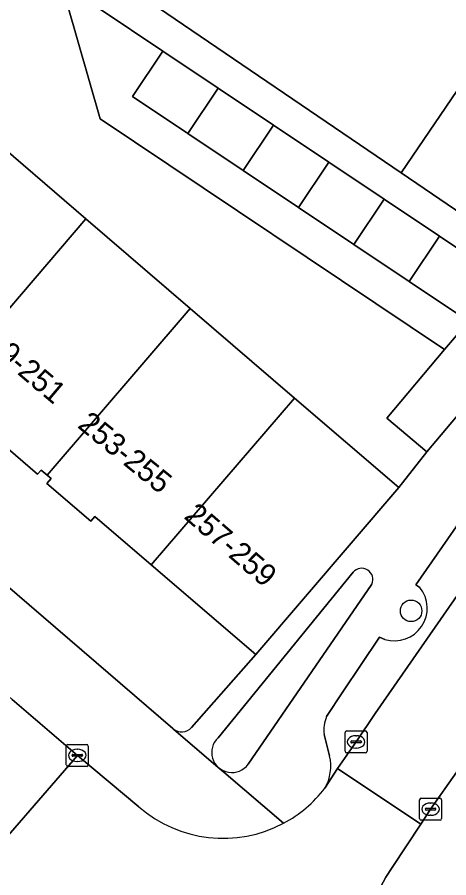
# Model space of a CAD drawing. Extents: x 159279 to 160377, y 384531 to 385888.
# Drawn here: x 159788.21 to 159807.85, y 384792.89 to 384832.05 of the extents above; entities that cross this region are included whole.
import ezdxf

# ---------------------------------------------------------------- set-up
doc = ezdxf.new("R2010")
doc.units = 0
for name, color, linetype in [('IMGEO_Boom', 7, 'Continuous'), ('IMGEO_Erf', 7, 'Continuous'), ('IMGEO_Groenvoorziening', 7, 'Continuous'), ('IMGEO_Kolk', 7, 'Continuous'), ('IMGEO_Muur', 7, 'Continuous'), ('IMGEO_Pand', 7, 'Continuous'), ('IMGEO_Pand_nummerreeks', 7, 'Continuous'), ('IMGEO_Parkeervlak_open', 7, 'Continuous'), ('IMGEO_Rijbaan_lokaal_open', 7, 'Continuous'), ('IMGEO_Voetpad_open', 7, 'Continuous')]:
    doc.layers.add(name, color=color, linetype=linetype)

msp = doc.modelspace()

# ---------------------------------------------------------------- linework, layer by layer
at = {"layer": 'IMGEO_Boom'}
msp.add_circle((159806.138, 384805.037), 0.489, dxfattribs=at)
at = {"layer": 'IMGEO_Erf'}
for points in [[(159742.931, 384859.44), (159746.181, 384856.654), (159748.633, 384859.528), (159753.378, 384855.455), (159758.124, 384851.381), (159762.869, 384847.308), (159767.614, 384843.234), (159772.36, 384839.161), (159777.105, 384835.088), (159781.85, 384831.014), (159786.596, 384826.941), (159791.341, 384822.867), (159796.086, 384818.794), (159800.832, 384814.72), (159805.577, 384810.647), (159806.847, 384812.273), (159805.031, 384813.807), (159807.664, 384816.923), (159791.986, 384827.427), (159790.488, 384832.649), (159791.894, 384837.118), (159756.778, 384866.583)], [(159739.807, 384847.441), (159795.301, 384799.677)], [(159794.261, 384832.725), (159805.685, 384824.958), (159808.752, 384829.467), (159811.746, 384833.869)], [(159796.151, 384799.731), (159799.069, 384803.054), (159794.315, 384807.129), (159791.74, 384809.337), (159791.556, 384809.123), (159789.564, 384810.83), (159789.755, 384811.052), (159789.574, 384811.207), (159789.298, 384811.444), (159789.132, 384811.251), (159787.116, 384812.979)]]:
    msp.add_lwpolyline(points, dxfattribs=at)
msp.add_arc((159795.698, 384800.14), 0.61, 229.3365, 317.9336, dxfattribs=at)
at = {"layer": 'IMGEO_Groenvoorziening'}
for points in [[(159803.5, 384806.793), (159797.354, 384799.265)], [(159798.723, 384798.056), (159804.349, 384806.254)]]:
    msp.add_lwpolyline(points, dxfattribs=at)
for centre, radius, start, end in [((159803.889, 384806.467), 0.507, 335.1662, 140.0138), ((159797.982, 384798.596), 0.917, 133.1791, 323.9238)]:
    msp.add_arc(centre, radius, start, end, dxfattribs=at)
at = {"layer": 'IMGEO_Kolk'}
for p, q in [((159803.134, 384798.648), (159803.134, 384799.5)), ((159803.209, 384799.574), (159804.061, 384799.574)), ((159803.622, 384799.354), (159803.647, 384799.354)), ((159804.135, 384799.5), (159804.135, 384798.648)), ((159790.448, 384798.036), (159790.448, 384798.888)), ((159790.523, 384798.962), (159791.375, 384798.962)), ((159791.449, 384798.888), (159791.449, 384798.036)), ((159803.393, 384799.068), (159803.393, 384799.08)), ((159803.831, 384799.031), (159803.433, 384799.031)), ((159803.436, 384799.117), (159803.834, 384799.117)), ((159803.877, 384799.08), (159803.877, 384799.068)), ((159790.75, 384798.505), (159791.148, 384798.505)), ((159790.936, 384798.742), (159790.961, 384798.742)), ((159804.061, 384798.574), (159803.209, 384798.574)), ((159803.645, 384798.794), (159803.62, 384798.794)), ((159790.707, 384798.456), (159790.707, 384798.468)), ((159791.145, 384798.419), (159790.747, 384798.419)), ((159790.959, 384798.182), (159790.934, 384798.182)), ((159791.191, 384798.468), (159791.191, 384798.456)), ((159791.375, 384797.962), (159790.523, 384797.962)), ((159806.6, 384796.514), (159807.452, 384796.514)), ((159806.525, 384795.588), (159806.525, 384796.44)), ((159807.013, 384796.294), (159807.038, 384796.294)), ((159807.526, 384796.44), (159807.526, 384795.588)), ((159806.784, 384796.008), (159806.784, 384796.02)), ((159807.222, 384795.971), (159806.824, 384795.971)), ((159806.827, 384796.057), (159807.225, 384796.057)), ((159807.036, 384795.734), (159807.011, 384795.734)), ((159807.268, 384796.02), (159807.268, 384796.008)), ((159807.452, 384795.514), (159806.6, 384795.514))]:
    msp.add_line(p, q, dxfattribs=at)
for points in [[(159803.134, 384798.648), (159803.134, 384799.5)], [(159803.209, 384799.574), (159804.061, 384799.574)], [(159804.135, 384799.5), (159804.135, 384798.648)], [(159790.448, 384798.036), (159790.448, 384798.888)], [(159790.523, 384798.962), (159791.375, 384798.962)], [(159791.449, 384798.888), (159791.449, 384798.036)], [(159804.061, 384798.574), (159803.209, 384798.574)], [(159791.375, 384797.962), (159790.523, 384797.962)], [(159806.6, 384796.514), (159807.452, 384796.514)], [(159806.525, 384795.588), (159806.525, 384796.44)], [(159807.526, 384796.44), (159807.526, 384795.588)], [(159807.452, 384795.514), (159806.6, 384795.514)]]:
    msp.add_lwpolyline(points, dxfattribs=at)
for centre, radius, start, end in [((159803.211, 384799.498), 0.0765, 91.552, 178.448), ((159803.211, 384799.498), 0.0765, 91.552, 178.448), ((159804.059, 384799.498), 0.0765, 1.552, 88.448), ((159804.059, 384799.498), 0.0765, 1.552, 88.448), ((159790.525, 384798.886), 0.0765, 91.552, 178.448), ((159790.525, 384798.886), 0.0765, 91.552, 178.448), ((159791.373, 384798.886), 0.0765, 1.552, 88.448), ((159791.373, 384798.886), 0.0765, 1.552, 88.448), ((159803.433, 384799.077), 0.0403, 85.8775, 175.7526), ((159803.43, 384799.067), 0.0366, 178.938, 274.7102), ((159803.834, 384799.074), 0.043, 264.8664, 352.4533), ((159803.838, 384799.079), 0.0386, 1.7309, 96.639), ((159790.747, 384798.465), 0.0403, 85.8775, 175.7526), ((159791.152, 384798.467), 0.0386, 1.7309, 96.639), ((159803.211, 384798.65), 0.0765, 181.552, 268.448), ((159803.211, 384798.65), 0.0765, 181.552, 268.448), ((159804.059, 384798.65), 0.0765, 271.552, 358.448), ((159804.059, 384798.65), 0.0765, 271.552, 358.448), ((159790.744, 384798.455), 0.0366, 178.938, 274.7102), ((159791.148, 384798.462), 0.043, 264.8664, 352.4533), ((159790.525, 384798.038), 0.0765, 181.552, 268.448), ((159790.525, 384798.038), 0.0765, 181.552, 268.448), ((159791.373, 384798.038), 0.0765, 271.552, 358.448), ((159791.373, 384798.038), 0.0765, 271.552, 358.448), ((159806.602, 384796.438), 0.0765, 91.552, 178.448), ((159806.602, 384796.438), 0.0765, 91.552, 178.448), ((159807.45, 384796.438), 0.0765, 1.552, 88.448), ((159807.45, 384796.438), 0.0765, 1.552, 88.448), ((159806.824, 384796.017), 0.0403, 85.8775, 175.7526), ((159806.821, 384796.007), 0.0366, 178.938, 274.7102), ((159807.225, 384796.014), 0.043, 264.8664, 352.4533), ((159807.229, 384796.019), 0.0386, 1.7309, 96.639), ((159806.602, 384795.59), 0.0765, 181.552, 268.448), ((159806.602, 384795.59), 0.0765, 181.552, 268.448), ((159807.45, 384795.59), 0.0765, 271.552, 358.448), ((159807.45, 384795.59), 0.0765, 271.552, 358.448)]:
    msp.add_arc(centre, radius, start, end, dxfattribs=at)
for centre, major_axis, ratio, start_param, end_param in [((159803.621, 384799.074), (-0.387, 0.002), 0.722429, 4.712389, 7.853982), ((159803.646, 384799.074), (-0.39, 0.002), 0.717154, 1.570796, 4.712389), ((159790.935, 384798.462), (-0.387, 0.002), 0.722429, 4.712389, 7.853982), ((159790.96, 384798.462), (-0.39, 0.002), 0.717154, 1.570796, 4.712389), ((159807.012, 384796.014), (-0.387, 0.002), 0.722429, 4.712389, 7.853982), ((159807.037, 384796.014), (-0.39, 0.002), 0.717154, 1.570796, 4.712389)]:
    msp.add_ellipse(centre, major_axis=major_axis, ratio=ratio, start_param=start_param, end_param=end_param, dxfattribs=at)
at = {"layer": 'IMGEO_Muur'}
msp.add_lwpolyline([(159805.577, 384810.647), (159806.847, 384812.273)], dxfattribs=at)
at = {"layer": 'IMGEO_Pand'}
for points in [[(159797.353, 384828.817), (159794.835, 384830.501), (159793.453, 384828.435), (159795.972, 384826.751)], [(159814.835, 384821.942), (159814.44, 384822.76), (159815.757, 384824.697), (159808.752, 384829.467), (159805.685, 384824.958), (159809.209, 384822.562), (159813.343, 384819.75)], [(159795.972, 384826.751), (159798.491, 384825.067), (159799.872, 384827.133), (159797.353, 384828.817)], [(159802.391, 384825.449), (159799.872, 384827.133), (159798.491, 384825.067), (159801.01, 384823.383)], [(159784.84, 384815.294), (159791.341, 384822.867), (159786.596, 384826.941), (159780.092, 384819.364)], [(159804.91, 384823.765), (159802.391, 384825.449), (159801.01, 384823.383), (159803.529, 384821.699)], [(159807.429, 384822.081), (159804.91, 384823.765), (159803.529, 384821.699), (159806.047, 384820.015)], [(159787.296, 384813.188), (159787.116, 384812.979), (159789.132, 384811.251), (159789.298, 384811.444), (159789.574, 384811.207), (159796.086, 384818.794), (159791.341, 384822.867), (159784.84, 384815.294)], [(159806.047, 384820.015), (159808.566, 384818.331), (159809.948, 384820.397), (159807.429, 384822.081)], [(159812.152, 384818.552), (159810.336, 384820.086), (159808.75, 384818.208), (159807.664, 384816.923), (159805.031, 384813.807), (159806.847, 384812.273)], [(159796.086, 384818.794), (159789.574, 384811.207), (159789.755, 384811.052), (159789.564, 384810.83), (159791.556, 384809.123), (159791.74, 384809.337), (159794.315, 384807.129), (159800.832, 384814.72)], [(159799.069, 384803.054), (159805.577, 384810.647), (159800.832, 384814.72), (159794.315, 384807.129)]]:
    msp.add_lwpolyline(points, close=True, dxfattribs=at)
at = {"layer": 'IMGEO_Parkeervlak_open'}
for points in [[(159739.694, 384848.972), (159736.472, 384845.359), (159740.294, 384842.056), (159742.585, 384840.06), (159771.508, 384815.272), (159784.792, 384803.827), (159787.989, 384801.011), (159790.949, 384798.462), (159793.745, 384796.127)], [(159800.335, 384795.373), (159797.609, 384797.705), (159797.256, 384798.007), (159795.322, 384799.654), (159795.301, 384799.677), (159739.807, 384847.441)], [(159802.212, 384796.964), (159802.782, 384797.857), (159803.636, 384799.074), (159804.503, 384800.369), (159816.673, 384817.863), (159828.319, 384834.947)], [(159809.651, 384810.955), (159806.354, 384806.227), (159806.536, 384806.1)], [(159804.943, 384803.741), (159804.693, 384803.845), (159803.038, 384801.354), (159802.287, 384800.223)], [(159802.181, 384799.415), (159802.428, 384798.436)]]:
    msp.add_lwpolyline(points, dxfattribs=at)
for centre, radius, start, end in [((159805.387, 384805.158), 1.485, 252.6038, 39.335), ((159803.691, 384799.628), 1.525, 157.0289, 188.0234), ((159800.47, 384797.971), 2.012, 329.9552, 13.3489), ((159797.585, 384800.516), 5.832, 228.8169, 298.1288)]:
    msp.add_arc(centre, radius, start, end, dxfattribs=at)
at = {"layer": 'IMGEO_Rijbaan_lokaal_open'}
for points in [[(159740.591, 384832.447), (159759.273, 384816.324), (159771.863, 384805.574), (159782.28, 384796.583), (159785.886, 384793.489), (159786.318, 384793.112), (159790.949, 384798.462), (159787.989, 384801.011), (159784.792, 384803.827), (159771.508, 384815.272), (159742.585, 384840.06)], [(159793.745, 384796.127), (159790.949, 384798.462), (159786.318, 384793.112), (159787.819, 384791.8)], [(159804.742, 384792.461), (159804.988, 384792.926), (159805.274, 384793.368), (159806.587, 384795.328), (159802.782, 384797.857), (159802.212, 384796.964)]]:
    msp.add_lwpolyline(points, dxfattribs=at)
msp.add_lwpolyline([(159831.998, 384832.344), (159832.193, 384832.629), (159828.468, 384835.167), (159828.319, 384834.947), (159816.673, 384817.863), (159804.503, 384800.369), (159803.636, 384799.074), (159802.782, 384797.857), (159806.587, 384795.328), (159807.026, 384796.014), (159808.223, 384797.717), (159817.762, 384811.531), (159819.512, 384814.116), (159821.159, 384816.52)], close=True, dxfattribs=at)
for centre, radius, start, end in [((159797.589, 384800.515), 5.829, 298.1019, 322.4692), ((159797.585, 384800.516), 5.832, 228.8169, 298.1288)]:
    msp.add_arc(centre, radius, start, end, dxfattribs=at)
at = {"layer": 'IMGEO_Voetpad_open'}
for points in [[(159756.778, 384866.583), (159791.894, 384837.118), (159790.488, 384832.649), (159791.986, 384827.427), (159807.664, 384816.923), (159808.75, 384818.208), (159808.566, 384818.331), (159806.047, 384820.015), (159803.529, 384821.699), (159801.01, 384823.383), (159798.491, 384825.067), (159795.972, 384826.751), (159793.453, 384828.435), (159794.835, 384830.501), (159791.943, 384832.435), (159791.967, 384833.464), (159796.828, 384839.513), (159790.388, 384844.753), (159793.816, 384848.966), (159795.827, 384847.33), (159796.303, 384848.025), (159809.408, 384867.182)], [(159821.817, 384833.49), (159820.493, 384831.544), (159820.862, 384830.78), (159819.83, 384829.262), (159818.963, 384829.326), (159818.79, 384829.072), (159818.618, 384828.819), (159818.993, 384828.043), (159817.989, 384826.568), (159817.075, 384826.635), (159815.757, 384824.697), (159814.44, 384822.76), (159814.835, 384821.942), (159813.343, 384819.75), (159812.152, 384818.552), (159806.847, 384812.273), (159805.577, 384810.647), (159799.069, 384803.054), (159796.151, 384799.731)], [(159791.943, 384832.435), (159794.835, 384830.501), (159797.353, 384828.817), (159799.872, 384827.133), (159802.391, 384825.449), (159804.91, 384823.765), (159807.429, 384822.081), (159809.948, 384820.397), (159810.336, 384820.086), (159812.152, 384818.552), (159813.343, 384819.75), (159809.209, 384822.562), (159805.685, 384824.958), (159794.261, 384832.725)], [(159806.536, 384806.1), (159806.354, 384806.227), (159809.651, 384810.955)], [(159797.354, 384799.265), (159803.5, 384806.793)], [(159804.349, 384806.254), (159798.723, 384798.056)], [(159802.287, 384800.223), (159803.038, 384801.354), (159804.693, 384803.845), (159804.943, 384803.741)], [(159813.687, 384802.324), (159811.635, 384799.196), (159811.6, 384799.153), (159811.49, 384799.032), (159811.37, 384798.922), (159811.24, 384798.823), (159811.102, 384798.736), (159810.956, 384798.662), (159810.805, 384798.6), (159810.649, 384798.553), (159810.489, 384798.52), (159809.829, 384798.472), (159809.563, 384798.422), (159809.302, 384798.347), (159809.048, 384798.25), (159808.805, 384798.131), (159808.573, 384797.99), (159808.355, 384797.83), (159808.223, 384797.717), (159807.026, 384796.014), (159806.587, 384795.328), (159805.274, 384793.368), (159804.988, 384792.926), (159804.742, 384792.461)], [(159795.301, 384799.677), (159795.322, 384799.654), (159797.256, 384798.007), (159797.609, 384797.705), (159800.335, 384795.373)], [(159802.428, 384798.436), (159802.181, 384799.415)]]:
    msp.add_lwpolyline(points, dxfattribs=at)
for centre, radius, start, end in [((159803.889, 384806.467), 0.507, 335.1662, 140.0138), ((159805.387, 384805.158), 1.485, 252.6038, 39.335), ((159803.691, 384799.628), 1.525, 157.0289, 188.0234), ((159795.698, 384800.14), 0.61, 229.3365, 317.9336), ((159797.982, 384798.596), 0.917, 133.1791, 323.9238), ((159800.47, 384797.971), 2.012, 329.9552, 13.3489), ((159797.589, 384800.515), 5.829, 298.1019, 322.4692)]:
    msp.add_arc(centre, radius, start, end, dxfattribs=at)

# ---------------------------------------------------------------- texts
at = {"layer": 'IMGEO_Pand_nummerreeks'}
for s, rotation, p in [('249-251', 319.7325, (159786.139, 384817.567)), ('253-255', 320.93, (159790.912, 384813.411)), ('257-259', 319.1137, (159795.757, 384809.279))]:
    msp.add_text(s, height=1, rotation=rotation, dxfattribs=at).set_placement(p)

doc.saveas('drawing.dxf')
